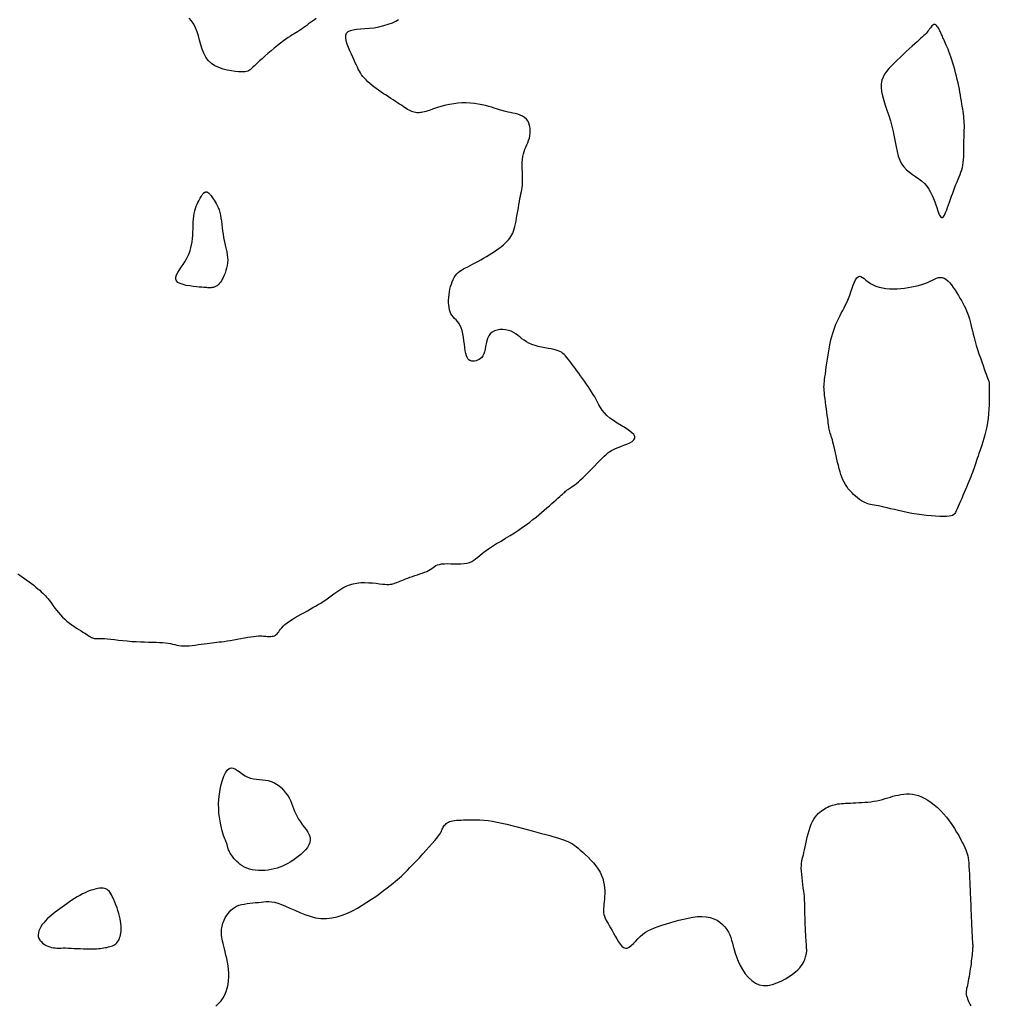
# Model space of a CAD drawing. Header units: millimetres. Extents: x 32690613 to 32693367, y 5343692 to 5344708.
# Tile 968 of 1009: x 32693153 to 32693175, y 5344639 to 5344662. Entities that reach past the tile are written whole.
import ezdxf

# ---------------------------------------------------------------- set-up
doc = ezdxf.new("R2010")
doc.units = ezdxf.units.MM
doc.header["$LTSCALE"] = 20
doc.layers.add('02-DGM_HL_491.00', color=62, linetype='Continuous')

msp = doc.modelspace()

# ---------------------------------------------------------------- linework, layer by layer
at = {"layer": '02-DGM_HL_491.00', "elevation": 491, "flags": 128}
for points in [[(32693152.576, 5344649.276), (32693152.627, 5344649.242), (32693152.68, 5344649.206), (32693152.734, 5344649.168), (32693152.789, 5344649.129), (32693152.843, 5344649.088), (32693152.896, 5344649.047), (32693152.947, 5344649.007), (32693152.996, 5344648.967), (32693153.042, 5344648.928), (32693153.084, 5344648.892), (32693153.122, 5344648.858), (32693153.156, 5344648.826), (32693153.187, 5344648.795), (32693153.216, 5344648.764), (32693153.245, 5344648.732), (32693153.273, 5344648.699), (32693153.301, 5344648.662), (32693153.332, 5344648.622), (32693153.364, 5344648.578), (32693153.399, 5344648.53), (32693153.437, 5344648.48), (32693153.477, 5344648.428), (32693153.519, 5344648.375), (32693153.564, 5344648.323), (32693153.612, 5344648.271), (32693153.663, 5344648.222), (32693153.716, 5344648.175), (32693153.771, 5344648.132), (32693153.827, 5344648.091), (32693153.882, 5344648.053), (32693153.937, 5344648.017), (32693153.991, 5344647.983), (32693154.041, 5344647.952), (32693154.087, 5344647.923), (32693154.129, 5344647.896), (32693154.167, 5344647.872), (32693154.201, 5344647.849), (32693154.232, 5344647.83), (32693154.259, 5344647.813), (32693154.284, 5344647.798), (32693154.307, 5344647.787), (32693154.327, 5344647.779), (32693154.346, 5344647.775), (32693154.366, 5344647.773), (32693154.387, 5344647.773), (32693154.412, 5344647.774), (32693154.442, 5344647.775), (32693154.48, 5344647.775), (32693154.526, 5344647.775), (32693154.583, 5344647.772), (32693154.652, 5344647.766), (32693154.731, 5344647.758), (32693154.818, 5344647.749), (32693154.912, 5344647.739), (32693155.011, 5344647.728), (32693155.113, 5344647.718), (32693155.216, 5344647.709), (32693155.319, 5344647.702), (32693155.419, 5344647.697), (32693155.515, 5344647.694), (32693155.608, 5344647.692), (32693155.697, 5344647.69), (32693155.781, 5344647.688), (32693155.86, 5344647.686), (32693155.932, 5344647.682), (32693155.999, 5344647.676), (32693156.058, 5344647.667), (32693156.113, 5344647.657), (32693156.163, 5344647.645), (32693156.211, 5344647.634), (32693156.259, 5344647.623), (32693156.308, 5344647.614), (32693156.36, 5344647.607), (32693156.416, 5344647.604), (32693156.478, 5344647.604), (32693156.544, 5344647.608), (32693156.613, 5344647.615), (32693156.684, 5344647.623), (32693156.756, 5344647.633), (32693156.827, 5344647.643), (32693156.895, 5344647.653), (32693156.96, 5344647.663), (32693157.019, 5344647.67), (32693157.076, 5344647.677), (32693157.13, 5344647.682), (32693157.184, 5344647.688), (32693157.238, 5344647.694), (32693157.296, 5344647.701), (32693157.357, 5344647.709), (32693157.424, 5344647.719), (32693157.498, 5344647.731), (32693157.577, 5344647.745), (32693157.659, 5344647.76), (32693157.742, 5344647.775), (32693157.824, 5344647.789), (32693157.903, 5344647.803), (32693157.976, 5344647.815), (32693158.043, 5344647.824), (32693158.101, 5344647.83), (32693158.151, 5344647.833), (32693158.194, 5344647.834), (32693158.231, 5344647.834), (32693158.265, 5344647.832), (32693158.295, 5344647.83), (32693158.323, 5344647.827), (32693158.352, 5344647.825), (32693158.38, 5344647.823), (32693158.409, 5344647.823), (32693158.438, 5344647.824), (32693158.466, 5344647.827), (32693158.493, 5344647.832), (32693158.519, 5344647.84), (32693158.542, 5344647.852), (32693158.564, 5344647.866), (32693158.583, 5344647.885), (32693158.601, 5344647.906), (32693158.619, 5344647.931), (32693158.638, 5344647.96), (32693158.661, 5344647.99), (32693158.689, 5344648.024), (32693158.722, 5344648.059), (32693158.763, 5344648.096), (32693158.813, 5344648.135), (32693158.87, 5344648.176), (32693158.933, 5344648.217), (32693159.001, 5344648.258), (32693159.071, 5344648.299), (32693159.143, 5344648.34), (32693159.214, 5344648.38), (32693159.284, 5344648.418), (32693159.35, 5344648.454), (32693159.414, 5344648.49), (32693159.475, 5344648.525), (32693159.535, 5344648.56), (32693159.594, 5344648.596), (32693159.653, 5344648.633), (32693159.712, 5344648.673), (32693159.772, 5344648.715), (32693159.834, 5344648.761), (32693159.898, 5344648.808), (32693159.964, 5344648.856), (32693160.033, 5344648.902), (32693160.105, 5344648.946), (32693160.18, 5344648.985), (32693160.26, 5344649.018), (32693160.343, 5344649.043), (32693160.432, 5344649.059), (32693160.522, 5344649.068), (32693160.614, 5344649.07), (32693160.705, 5344649.067), (32693160.793, 5344649.061), (32693160.876, 5344649.053), (32693160.952, 5344649.044), (32693161.02, 5344649.036), (32693161.078, 5344649.031), (32693161.127, 5344649.029), (32693161.169, 5344649.028), (32693161.205, 5344649.03), (32693161.237, 5344649.035), (32693161.266, 5344649.041), (32693161.295, 5344649.05), (32693161.325, 5344649.06), (32693161.357, 5344649.073), (32693161.392, 5344649.087), (32693161.429, 5344649.103), (32693161.469, 5344649.12), (32693161.513, 5344649.137), (32693161.559, 5344649.156), (32693161.608, 5344649.175), (32693161.66, 5344649.194), (32693161.716, 5344649.212), (32693161.773, 5344649.231), (32693161.831, 5344649.25), (32693161.889, 5344649.269), (32693161.946, 5344649.289), (32693161.999, 5344649.309), (32693162.048, 5344649.33), (32693162.092, 5344649.352), (32693162.13, 5344649.375), (32693162.163, 5344649.398), (32693162.195, 5344649.421), (32693162.226, 5344649.443), (32693162.259, 5344649.462), (32693162.297, 5344649.479), (32693162.341, 5344649.492), (32693162.393, 5344649.502), (32693162.456, 5344649.506), (32693162.527, 5344649.508), (32693162.603, 5344649.507), (32693162.682, 5344649.505), (32693162.762, 5344649.504), (32693162.841, 5344649.506), (32693162.914, 5344649.511), (32693162.981, 5344649.52), (32693163.038, 5344649.536), (32693163.089, 5344649.559), (32693163.136, 5344649.586), (32693163.181, 5344649.619), (32693163.228, 5344649.657), (32693163.278, 5344649.7), (32693163.336, 5344649.747), (32693163.403, 5344649.798), (32693163.482, 5344649.853), (32693163.571, 5344649.911), (32693163.667, 5344649.971), (32693163.769, 5344650.032), (32693163.873, 5344650.096), (32693163.977, 5344650.159), (32693164.08, 5344650.223), (32693164.177, 5344650.286), (32693164.269, 5344650.349), (32693164.354, 5344650.41), (32693164.434, 5344650.469), (32693164.509, 5344650.528), (32693164.579, 5344650.585), (32693164.646, 5344650.641), (32693164.71, 5344650.696), (32693164.771, 5344650.749), (32693164.831, 5344650.8), (32693164.888, 5344650.85), (32693164.943, 5344650.898), (32693164.995, 5344650.943), (32693165.043, 5344650.985), (32693165.088, 5344651.025), (32693165.128, 5344651.06), (32693165.163, 5344651.092), (32693165.194, 5344651.12), (32693165.22, 5344651.144), (32693165.243, 5344651.165), (32693165.263, 5344651.183), (32693165.282, 5344651.2), (32693165.3, 5344651.214), (32693165.318, 5344651.228), (32693165.337, 5344651.242), (32693165.359, 5344651.255), (32693165.383, 5344651.27), (32693165.41, 5344651.287), (32693165.441, 5344651.308), (32693165.476, 5344651.333), (32693165.516, 5344651.364), (32693165.562, 5344651.401), (32693165.613, 5344651.447), (32693165.67, 5344651.501), (32693165.732, 5344651.562), (32693165.797, 5344651.628), (32693165.864, 5344651.697), (32693165.93, 5344651.765), (32693165.994, 5344651.832), (32693166.055, 5344651.894), (32693166.11, 5344651.95), (32693166.159, 5344651.998), (32693166.203, 5344652.039), (32693166.245, 5344652.073), (32693166.285, 5344652.103), (32693166.327, 5344652.129), (32693166.371, 5344652.153), (32693166.421, 5344652.175), (32693166.479, 5344652.198), (32693166.544, 5344652.222), (32693166.614, 5344652.248), (32693166.684, 5344652.275), (32693166.75, 5344652.305), (32693166.805, 5344652.338), (32693166.847, 5344652.373), (32693166.87, 5344652.411), (32693166.869, 5344652.452), (32693166.842, 5344652.497), (32693166.791, 5344652.545), (32693166.722, 5344652.596), (32693166.641, 5344652.65), (32693166.552, 5344652.705), (32693166.46, 5344652.762), (32693166.372, 5344652.821), (32693166.291, 5344652.88), (32693166.222, 5344652.94), (32693166.164, 5344653), (32693166.115, 5344653.061), (32693166.073, 5344653.122), (32693166.036, 5344653.183), (32693166.003, 5344653.244), (32693165.971, 5344653.305), (32693165.938, 5344653.367), (32693165.903, 5344653.428), (32693165.866, 5344653.489), (32693165.827, 5344653.55), (32693165.786, 5344653.611), (32693165.744, 5344653.672), (32693165.701, 5344653.733), (32693165.657, 5344653.794), (32693165.613, 5344653.854), (32693165.569, 5344653.915), (32693165.526, 5344653.975), (32693165.483, 5344654.034), (32693165.441, 5344654.09), (32693165.4, 5344654.144), (32693165.362, 5344654.195), (32693165.325, 5344654.241), (32693165.291, 5344654.283), (32693165.259, 5344654.319), (32693165.229, 5344654.35), (32693165.198, 5344654.377), (32693165.166, 5344654.401), (32693165.131, 5344654.421), (32693165.091, 5344654.438), (32693165.045, 5344654.454), (32693164.992, 5344654.467), (32693164.93, 5344654.481), (32693164.861, 5344654.493), (32693164.787, 5344654.507), (32693164.71, 5344654.522), (32693164.632, 5344654.539), (32693164.556, 5344654.559), (32693164.483, 5344654.582), (32693164.416, 5344654.61), (32693164.356, 5344654.642), (32693164.302, 5344654.679), (32693164.252, 5344654.717), (32693164.204, 5344654.756), (32693164.157, 5344654.794), (32693164.109, 5344654.83), (32693164.058, 5344654.863), (32693164.002, 5344654.889), (32693163.941, 5344654.91), (32693163.876, 5344654.923), (32693163.809, 5344654.929), (32693163.742, 5344654.926), (32693163.677, 5344654.915), (32693163.617, 5344654.896), (32693163.563, 5344654.867), (32693163.518, 5344654.829), (32693163.483, 5344654.781), (32693163.457, 5344654.725), (32693163.438, 5344654.665), (32693163.423, 5344654.601), (32693163.411, 5344654.536), (32693163.399, 5344654.474), (32693163.386, 5344654.415), (32693163.37, 5344654.363), (32693163.348, 5344654.319), (32693163.322, 5344654.283), (32693163.292, 5344654.255), (32693163.26, 5344654.233), (32693163.226, 5344654.217), (32693163.192, 5344654.206), (32693163.158, 5344654.2), (32693163.126, 5344654.197), (32693163.096, 5344654.197), (32693163.068, 5344654.202), (32693163.043, 5344654.211), (32693163.02, 5344654.227), (32693163, 5344654.25), (32693162.982, 5344654.282), (32693162.966, 5344654.323), (32693162.952, 5344654.375), (32693162.94, 5344654.437), (32693162.93, 5344654.509), (32693162.92, 5344654.587), (32693162.909, 5344654.668), (32693162.898, 5344654.749), (32693162.884, 5344654.829), (32693162.866, 5344654.903), (32693162.845, 5344654.969), (32693162.82, 5344655.026), (32693162.791, 5344655.074), (32693162.76, 5344655.116), (32693162.727, 5344655.152), (32693162.695, 5344655.187), (32693162.664, 5344655.22), (32693162.635, 5344655.255), (32693162.61, 5344655.294), (32693162.59, 5344655.337), (32693162.575, 5344655.385), (32693162.564, 5344655.438), (32693162.557, 5344655.493), (32693162.554, 5344655.552), (32693162.555, 5344655.612), (32693162.559, 5344655.674), (32693162.565, 5344655.737), (32693162.575, 5344655.8), (32693162.586, 5344655.862), (32693162.601, 5344655.923), (32693162.618, 5344655.981), (32693162.638, 5344656.037), (32693162.661, 5344656.089), (32693162.686, 5344656.137), (32693162.715, 5344656.18), (32693162.746, 5344656.218), (32693162.78, 5344656.251), (32693162.817, 5344656.28), (32693162.857, 5344656.307), (32693162.901, 5344656.332), (32693162.948, 5344656.357), (32693162.999, 5344656.382), (32693163.053, 5344656.409), (32693163.111, 5344656.439), (32693163.172, 5344656.471), (32693163.235, 5344656.505), (32693163.3, 5344656.541), (32693163.365, 5344656.578), (32693163.43, 5344656.616), (32693163.494, 5344656.655), (32693163.556, 5344656.694), (32693163.616, 5344656.733), (32693163.673, 5344656.772), (32693163.727, 5344656.811), (32693163.777, 5344656.85), (32693163.824, 5344656.889), (32693163.867, 5344656.928), (32693163.906, 5344656.966), (32693163.94, 5344657.004), (32693163.971, 5344657.041), (32693163.997, 5344657.08), (32693164.02, 5344657.12), (32693164.04, 5344657.162), (32693164.057, 5344657.207), (32693164.073, 5344657.257), (32693164.088, 5344657.312), (32693164.102, 5344657.373), (32693164.116, 5344657.441), (32693164.13, 5344657.514), (32693164.143, 5344657.59), (32693164.157, 5344657.668), (32693164.17, 5344657.746), (32693164.183, 5344657.822), (32693164.195, 5344657.894), (32693164.208, 5344657.961), (32693164.22, 5344658.02), (32693164.231, 5344658.074), (32693164.241, 5344658.124), (32693164.25, 5344658.172), (32693164.258, 5344658.219), (32693164.263, 5344658.268), (32693164.267, 5344658.32), (32693164.269, 5344658.377), (32693164.268, 5344658.44), (32693164.266, 5344658.508), (32693164.263, 5344658.579), (32693164.261, 5344658.652), (32693164.26, 5344658.726), (32693164.261, 5344658.799), (32693164.265, 5344658.869), (32693164.274, 5344658.934), (32693164.287, 5344658.994), (32693164.304, 5344659.05), (32693164.324, 5344659.102), (32693164.346, 5344659.153), (32693164.368, 5344659.202), (32693164.389, 5344659.251), (32693164.409, 5344659.302), (32693164.425, 5344659.356), (32693164.437, 5344659.413), (32693164.444, 5344659.473), (32693164.446, 5344659.534), (32693164.442, 5344659.594), (32693164.432, 5344659.653), (32693164.414, 5344659.708), (32693164.389, 5344659.758), (32693164.356, 5344659.802), (32693164.315, 5344659.838), (32693164.267, 5344659.868), (32693164.213, 5344659.892), (32693164.157, 5344659.912), (32693164.099, 5344659.927), (32693164.04, 5344659.94), (32693163.984, 5344659.952), (32693163.932, 5344659.963), (32693163.884, 5344659.974), (32693163.84, 5344659.986), (32693163.798, 5344659.998), (32693163.756, 5344660.011), (32693163.713, 5344660.026), (32693163.665, 5344660.041), (32693163.613, 5344660.057), (32693163.554, 5344660.075), (32693163.487, 5344660.094), (32693163.412, 5344660.113), (32693163.33, 5344660.132), (32693163.243, 5344660.149), (32693163.152, 5344660.163), (32693163.058, 5344660.173), (32693162.961, 5344660.178), (32693162.864, 5344660.178), (32693162.767, 5344660.171), (32693162.672, 5344660.158), (32693162.579, 5344660.141), (32693162.489, 5344660.12), (32693162.404, 5344660.097), (32693162.324, 5344660.074), (32693162.25, 5344660.051), (32693162.184, 5344660.029), (32693162.127, 5344660.011), (32693162.077, 5344659.994), (32693162.033, 5344659.981), (32693161.994, 5344659.97), (32693161.96, 5344659.961), (32693161.929, 5344659.955), (32693161.9, 5344659.951), (32693161.873, 5344659.948), (32693161.845, 5344659.948), (32693161.817, 5344659.95), (32693161.788, 5344659.954), (32693161.76, 5344659.961), (32693161.73, 5344659.969), (32693161.701, 5344659.98), (32693161.67, 5344659.993), (32693161.639, 5344660.008), (32693161.606, 5344660.026), (32693161.572, 5344660.046), (32693161.537, 5344660.069), (32693161.5, 5344660.093), (32693161.46, 5344660.12), (32693161.418, 5344660.148), (32693161.373, 5344660.178), (32693161.325, 5344660.21), (32693161.273, 5344660.244), (32693161.219, 5344660.279), (32693161.163, 5344660.315), (32693161.105, 5344660.352), (32693161.047, 5344660.39), (32693160.989, 5344660.429), (32693160.933, 5344660.468), (32693160.878, 5344660.508), (32693160.825, 5344660.548), (32693160.776, 5344660.587), (32693160.729, 5344660.627), (32693160.685, 5344660.667), (32693160.644, 5344660.707), (32693160.606, 5344660.747), (32693160.572, 5344660.788), (32693160.541, 5344660.828), (32693160.513, 5344660.869), (32693160.488, 5344660.911), (32693160.464, 5344660.955), (32693160.441, 5344661.001), (32693160.418, 5344661.051), (32693160.393, 5344661.106), (32693160.366, 5344661.166), (32693160.336, 5344661.232), (32693160.303, 5344661.305), (32693160.268, 5344661.382), (32693160.235, 5344661.461), (32693160.206, 5344661.539), (32693160.184, 5344661.614), (32693160.173, 5344661.684), (32693160.175, 5344661.744), (32693160.192, 5344661.793), (32693160.227, 5344661.829), (32693160.279, 5344661.854), (32693160.345, 5344661.871), (32693160.424, 5344661.882), (32693160.514, 5344661.889), (32693160.613, 5344661.896), (32693160.718, 5344661.905), (32693160.828, 5344661.918), (32693160.941, 5344661.939), (32693161.052, 5344661.965), (32693161.158, 5344661.997), (32693161.253, 5344662.032), (32693161.335, 5344662.071), (32693161.398, 5344662.111)], [(32693159.489, 5344662.129), (32693159.445, 5344662.1), (32693159.402, 5344662.069), (32693159.357, 5344662.037), (32693159.313, 5344662.004), (32693159.269, 5344661.971), (32693159.225, 5344661.938), (32693159.182, 5344661.907), (32693159.139, 5344661.877), (32693159.098, 5344661.849), (32693159.058, 5344661.823), (32693159.018, 5344661.799), (32693158.977, 5344661.775), (32693158.935, 5344661.75), (32693158.89, 5344661.722), (32693158.841, 5344661.691), (32693158.788, 5344661.654), (32693158.728, 5344661.611), (32693158.662, 5344661.56), (32693158.591, 5344661.503), (32693158.517, 5344661.443), (32693158.442, 5344661.38), (32693158.369, 5344661.317), (32693158.299, 5344661.257), (32693158.234, 5344661.2), (32693158.177, 5344661.149), (32693158.129, 5344661.105), (32693158.089, 5344661.068), (32693158.056, 5344661.038), (32693158.029, 5344661.012), (32693158.006, 5344660.991), (32693157.987, 5344660.973), (32693157.971, 5344660.958), (32693157.956, 5344660.944), (32693157.94, 5344660.931), (32693157.923, 5344660.92), (32693157.902, 5344660.91), (32693157.877, 5344660.902), (32693157.844, 5344660.896), (32693157.802, 5344660.893), (32693157.75, 5344660.893), (32693157.687, 5344660.896), (32693157.61, 5344660.903), (32693157.523, 5344660.915), (32693157.429, 5344660.933), (32693157.332, 5344660.959), (32693157.236, 5344660.993), (32693157.144, 5344661.036), (32693157.061, 5344661.09), (32693156.988, 5344661.157), (32693156.93, 5344661.235), (32693156.884, 5344661.324), (32693156.847, 5344661.42), (32693156.816, 5344661.522), (32693156.789, 5344661.625), (32693156.762, 5344661.727), (32693156.732, 5344661.825), (32693156.696, 5344661.917), (32693156.653, 5344662), (32693156.603, 5344662.075), (32693156.547, 5344662.142)], [(32693157.164, 5344639.265), (32693157.228, 5344639.323), (32693157.284, 5344639.385), (32693157.332, 5344639.452), (32693157.372, 5344639.525), (32693157.405, 5344639.602), (32693157.43, 5344639.682), (32693157.448, 5344639.766), (32693157.459, 5344639.851), (32693157.464, 5344639.938), (32693157.464, 5344640.026), (32693157.458, 5344640.113), (32693157.447, 5344640.199), (32693157.433, 5344640.284), (32693157.417, 5344640.366), (32693157.399, 5344640.445), (32693157.38, 5344640.52), (32693157.362, 5344640.59), (32693157.346, 5344640.655), (32693157.332, 5344640.714), (32693157.32, 5344640.767), (32693157.31, 5344640.816), (32693157.303, 5344640.861), (32693157.298, 5344640.902), (32693157.295, 5344640.94), (32693157.294, 5344640.977), (32693157.294, 5344641.011), (32693157.297, 5344641.046), (32693157.302, 5344641.079), (32693157.309, 5344641.113), (32693157.317, 5344641.147), (32693157.328, 5344641.181), (32693157.342, 5344641.216), (32693157.357, 5344641.252), (32693157.375, 5344641.29), (32693157.396, 5344641.329), (32693157.42, 5344641.369), (32693157.447, 5344641.408), (32693157.477, 5344641.447), (32693157.512, 5344641.484), (32693157.551, 5344641.518), (32693157.595, 5344641.549), (32693157.645, 5344641.576), (32693157.7, 5344641.597), (32693157.759, 5344641.614), (32693157.822, 5344641.627), (32693157.888, 5344641.638), (32693157.954, 5344641.646), (32693158.021, 5344641.652), (32693158.086, 5344641.659), (32693158.15, 5344641.665), (32693158.211, 5344641.672), (32693158.271, 5344641.678), (32693158.33, 5344641.682), (32693158.391, 5344641.683), (32693158.456, 5344641.678), (32693158.525, 5344641.667), (32693158.601, 5344641.648), (32693158.686, 5344641.619), (32693158.779, 5344641.58), (32693158.881, 5344641.533), (32693158.991, 5344641.483), (32693159.106, 5344641.432), (32693159.226, 5344641.384), (32693159.349, 5344641.342), (32693159.474, 5344641.31), (32693159.599, 5344641.293), (32693159.724, 5344641.291), (32693159.848, 5344641.304), (32693159.971, 5344641.331), (32693160.092, 5344641.369), (32693160.212, 5344641.417), (32693160.329, 5344641.473), (32693160.443, 5344641.534), (32693160.555, 5344641.6), (32693160.663, 5344641.668), (32693160.767, 5344641.736), (32693160.867, 5344641.805), (32693160.961, 5344641.872), (32693161.049, 5344641.938), (32693161.13, 5344641.999), (32693161.203, 5344642.057), (32693161.269, 5344642.108), (32693161.325, 5344642.154), (32693161.375, 5344642.195), (32693161.42, 5344642.234), (32693161.463, 5344642.272), (32693161.506, 5344642.313), (32693161.552, 5344642.358), (32693161.603, 5344642.409), (32693161.66, 5344642.469), (32693161.727, 5344642.539), (32693161.8, 5344642.617), (32693161.877, 5344642.7), (32693161.956, 5344642.786), (32693162.034, 5344642.871), (32693162.107, 5344642.953), (32693162.174, 5344643.029), (32693162.232, 5344643.096), (32693162.279, 5344643.153), (32693162.315, 5344643.199), (32693162.343, 5344643.237), (32693162.364, 5344643.269), (32693162.379, 5344643.295), (32693162.391, 5344643.318), (32693162.4, 5344643.339), (32693162.409, 5344643.36), (32693162.42, 5344643.382), (32693162.432, 5344643.405), (32693162.445, 5344643.427), (32693162.461, 5344643.45), (32693162.479, 5344643.472), (32693162.499, 5344643.492), (32693162.522, 5344643.51), (32693162.549, 5344643.525), (32693162.579, 5344643.538), (32693162.612, 5344643.548), (32693162.65, 5344643.556), (32693162.691, 5344643.561), (32693162.737, 5344643.566), (32693162.787, 5344643.569), (32693162.842, 5344643.572), (32693162.901, 5344643.574), (32693162.967, 5344643.576), (32693163.037, 5344643.578), (32693163.112, 5344643.579), (32693163.193, 5344643.578), (32693163.279, 5344643.575), (32693163.371, 5344643.569), (32693163.468, 5344643.559), (32693163.57, 5344643.544), (32693163.677, 5344643.525), (32693163.789, 5344643.502), (32693163.904, 5344643.475), (32693164.021, 5344643.446), (32693164.139, 5344643.415), (32693164.256, 5344643.384), (32693164.373, 5344643.352), (32693164.487, 5344643.321), (32693164.597, 5344643.291), (32693164.703, 5344643.263), (32693164.805, 5344643.236), (32693164.901, 5344643.211), (32693164.991, 5344643.186), (32693165.074, 5344643.162), (32693165.15, 5344643.139), (32693165.217, 5344643.116), (32693165.277, 5344643.093), (32693165.329, 5344643.07), (32693165.377, 5344643.046), (32693165.421, 5344643.02), (32693165.465, 5344642.99), (32693165.508, 5344642.957), (32693165.554, 5344642.919), (32693165.605, 5344642.875), (32693165.661, 5344642.826), (32693165.721, 5344642.77), (32693165.784, 5344642.71), (32693165.846, 5344642.646), (32693165.908, 5344642.579), (32693165.965, 5344642.508), (32693166.018, 5344642.436), (32693166.062, 5344642.363), (32693166.098, 5344642.29), (32693166.126, 5344642.216), (32693166.146, 5344642.143), (32693166.159, 5344642.071), (32693166.167, 5344642), (32693166.171, 5344641.931), (32693166.17, 5344641.864), (32693166.168, 5344641.8), (32693166.163, 5344641.739), (32693166.158, 5344641.681), (32693166.152, 5344641.625), (32693166.148, 5344641.572), (32693166.145, 5344641.522), (32693166.144, 5344641.474), (32693166.146, 5344641.429), (32693166.153, 5344641.385), (32693166.164, 5344641.343), (32693166.18, 5344641.302), (32693166.199, 5344641.261), (32693166.222, 5344641.219), (32693166.248, 5344641.174), (32693166.277, 5344641.126), (32693166.308, 5344641.074), (32693166.341, 5344641.016), (32693166.376, 5344640.952), (32693166.411, 5344640.885), (32693166.448, 5344640.818), (32693166.486, 5344640.754), (32693166.526, 5344640.698), (32693166.566, 5344640.651), (32693166.608, 5344640.619), (32693166.65, 5344640.604), (32693166.694, 5344640.608), (32693166.739, 5344640.629), (32693166.786, 5344640.665), (32693166.834, 5344640.71), (32693166.885, 5344640.762), (32693166.938, 5344640.818), (32693166.994, 5344640.874), (32693167.052, 5344640.926), (32693167.115, 5344640.972), (32693167.181, 5344641.012), (32693167.251, 5344641.047), (32693167.326, 5344641.079), (32693167.405, 5344641.108), (32693167.49, 5344641.136), (32693167.58, 5344641.164), (32693167.676, 5344641.192), (32693167.778, 5344641.221), (32693167.884, 5344641.251), (32693167.993, 5344641.279), (32693168.103, 5344641.303), (32693168.213, 5344641.323), (32693168.32, 5344641.336), (32693168.423, 5344641.34), (32693168.521, 5344641.333), (32693168.612, 5344641.316), (32693168.695, 5344641.287), (32693168.771, 5344641.25), (32693168.839, 5344641.205), (32693168.899, 5344641.154), (32693168.952, 5344641.098), (32693168.998, 5344641.039), (32693169.035, 5344640.978), (32693169.065, 5344640.917), (32693169.09, 5344640.854), (32693169.11, 5344640.789), (32693169.129, 5344640.721), (32693169.147, 5344640.649), (32693169.168, 5344640.573), (32693169.193, 5344640.491), (32693169.225, 5344640.402), (32693169.264, 5344640.306), (32693169.31, 5344640.207), (32693169.365, 5344640.108), (32693169.427, 5344640.014), (32693169.497, 5344639.927), (32693169.574, 5344639.853), (32693169.659, 5344639.794), (32693169.75, 5344639.755), (32693169.848, 5344639.739), (32693169.951, 5344639.743), (32693170.055, 5344639.764), (32693170.159, 5344639.799), (32693170.26, 5344639.843), (32693170.356, 5344639.895), (32693170.444, 5344639.95), (32693170.521, 5344640.005), (32693170.587, 5344640.057), (32693170.641, 5344640.107), (32693170.686, 5344640.153), (32693170.721, 5344640.196), (32693170.75, 5344640.236), (32693170.772, 5344640.274), (32693170.789, 5344640.309), (32693170.803, 5344640.342), (32693170.815, 5344640.373), (32693170.824, 5344640.402), (32693170.832, 5344640.429), (32693170.838, 5344640.455), (32693170.843, 5344640.48), (32693170.846, 5344640.504), (32693170.848, 5344640.528), (32693170.848, 5344640.552), (32693170.848, 5344640.576), (32693170.847, 5344640.601), (32693170.845, 5344640.63), (32693170.843, 5344640.661), (32693170.84, 5344640.698), (32693170.836, 5344640.741), (32693170.833, 5344640.79), (32693170.829, 5344640.848), (32693170.825, 5344640.915), (32693170.821, 5344640.989), (32693170.818, 5344641.067), (32693170.814, 5344641.148), (32693170.811, 5344641.229), (32693170.809, 5344641.309), (32693170.807, 5344641.383), (32693170.805, 5344641.451), (32693170.804, 5344641.511), (32693170.804, 5344641.564), (32693170.803, 5344641.612), (32693170.803, 5344641.658), (32693170.801, 5344641.704), (32693170.798, 5344641.752), (32693170.794, 5344641.804), (32693170.788, 5344641.862), (32693170.78, 5344641.928), (32693170.77, 5344642.001), (32693170.76, 5344642.078), (32693170.75, 5344642.158), (32693170.74, 5344642.237), (32693170.732, 5344642.315), (32693170.727, 5344642.389), (32693170.724, 5344642.457), (32693170.725, 5344642.518), (32693170.73, 5344642.572), (32693170.737, 5344642.622), (32693170.747, 5344642.671), (32693170.758, 5344642.719), (32693170.771, 5344642.769), (32693170.785, 5344642.822), (32693170.8, 5344642.882), (32693170.815, 5344642.949), (32693170.83, 5344643.021), (32693170.846, 5344643.098), (32693170.863, 5344643.177), (32693170.882, 5344643.256), (32693170.903, 5344643.333), (32693170.926, 5344643.407), (32693170.952, 5344643.475), (32693170.981, 5344643.537), (32693171.012, 5344643.592), (32693171.046, 5344643.64), (32693171.081, 5344643.683), (32693171.117, 5344643.721), (32693171.154, 5344643.754), (32693171.191, 5344643.784), (32693171.228, 5344643.81), (32693171.264, 5344643.834), (32693171.3, 5344643.855), (32693171.336, 5344643.873), (32693171.371, 5344643.89), (32693171.408, 5344643.904), (32693171.445, 5344643.916), (32693171.483, 5344643.927), (32693171.522, 5344643.935), (32693171.563, 5344643.943), (32693171.606, 5344643.949), (32693171.651, 5344643.953), (32693171.699, 5344643.957), (32693171.75, 5344643.96), (32693171.803, 5344643.963), (32693171.86, 5344643.966), (32693171.921, 5344643.968), (32693171.985, 5344643.971), (32693172.052, 5344643.974), (32693172.122, 5344643.977), (32693172.193, 5344643.982), (32693172.264, 5344643.988), (32693172.336, 5344643.996), (32693172.406, 5344644.006), (32693172.474, 5344644.018), (32693172.54, 5344644.033), (32693172.603, 5344644.049), (32693172.665, 5344644.067), (32693172.726, 5344644.085), (32693172.786, 5344644.103), (32693172.846, 5344644.121), (32693172.906, 5344644.137), (32693172.967, 5344644.151), (32693173.03, 5344644.163), (32693173.095, 5344644.171), (32693173.16, 5344644.175), (32693173.227, 5344644.175), (32693173.296, 5344644.169), (32693173.366, 5344644.156), (32693173.437, 5344644.137), (32693173.509, 5344644.11), (32693173.582, 5344644.074), (32693173.656, 5344644.031), (32693173.73, 5344643.98), (32693173.804, 5344643.923), (32693173.877, 5344643.859), (32693173.949, 5344643.789), (32693174.018, 5344643.714), (32693174.085, 5344643.635), (32693174.15, 5344643.552), (32693174.21, 5344643.466), (32693174.268, 5344643.379), (32693174.321, 5344643.293), (32693174.369, 5344643.21), (32693174.413, 5344643.131), (32693174.452, 5344643.058), (32693174.485, 5344642.992), (32693174.513, 5344642.935), (32693174.535, 5344642.885), (32693174.553, 5344642.838), (32693174.567, 5344642.792), (32693174.579, 5344642.746), (32693174.587, 5344642.695), (32693174.594, 5344642.638), (32693174.6, 5344642.571), (32693174.606, 5344642.494), (32693174.611, 5344642.408), (32693174.616, 5344642.317), (32693174.621, 5344642.224), (32693174.625, 5344642.132), (32693174.629, 5344642.045), (32693174.632, 5344641.965), (32693174.635, 5344641.896), (32693174.637, 5344641.84), (32693174.639, 5344641.795), (32693174.641, 5344641.756), (32693174.643, 5344641.721), (32693174.644, 5344641.687), (32693174.646, 5344641.649), (32693174.648, 5344641.603), (32693174.65, 5344641.547), (32693174.653, 5344641.479), (32693174.656, 5344641.399), (32693174.66, 5344641.313), (32693174.663, 5344641.223), (32693174.667, 5344641.133), (32693174.671, 5344641.047), (32693174.674, 5344640.967), (32693174.678, 5344640.898), (32693174.68, 5344640.843), (32693174.683, 5344640.799), (32693174.685, 5344640.766), (32693174.687, 5344640.742), (32693174.688, 5344640.725), (32693174.69, 5344640.713), (32693174.691, 5344640.704), (32693174.692, 5344640.697), (32693174.693, 5344640.689), (32693174.694, 5344640.681), (32693174.694, 5344640.672), (32693174.695, 5344640.66), (32693174.694, 5344640.644), (32693174.694, 5344640.626), (32693174.692, 5344640.602), (32693174.69, 5344640.574), (32693174.687, 5344640.539), (32693174.684, 5344640.5), (32693174.679, 5344640.456), (32693174.674, 5344640.407), (32693174.668, 5344640.356), (32693174.661, 5344640.301), (32693174.654, 5344640.245), (32693174.646, 5344640.186), (32693174.637, 5344640.127), (32693174.627, 5344640.067), (32693174.618, 5344640.008), (32693174.608, 5344639.951), (32693174.598, 5344639.895), (32693174.588, 5344639.842), (32693174.578, 5344639.793), (32693174.569, 5344639.749), (32693174.561, 5344639.709), (32693174.553, 5344639.674), (32693174.547, 5344639.642), (32693174.543, 5344639.612), (32693174.541, 5344639.584), (32693174.541, 5344639.556), (32693174.545, 5344639.528), (32693174.551, 5344639.498), (32693174.561, 5344639.466), (32693174.574, 5344639.431), (32693174.589, 5344639.394), (32693174.607, 5344639.354), (32693174.626, 5344639.312), (32693174.646, 5344639.267)]]:
    msp.add_lwpolyline(points, dxfattribs=at)
for points in [[(32693174.466, 5344658.738), (32693174.475, 5344658.799), (32693174.482, 5344658.862), (32693174.486, 5344658.926), (32693174.488, 5344658.992), (32693174.489, 5344659.058), (32693174.489, 5344659.124), (32693174.489, 5344659.189), (32693174.49, 5344659.253), (32693174.491, 5344659.314), (32693174.493, 5344659.374), (32693174.495, 5344659.432), (32693174.497, 5344659.488), (32693174.499, 5344659.544), (32693174.5, 5344659.598), (32693174.5, 5344659.652), (32693174.499, 5344659.706), (32693174.496, 5344659.759), (32693174.491, 5344659.813), (32693174.486, 5344659.867), (32693174.479, 5344659.922), (32693174.471, 5344659.979), (32693174.462, 5344660.036), (32693174.452, 5344660.095), (32693174.442, 5344660.156), (32693174.432, 5344660.219), (32693174.421, 5344660.285), (32693174.409, 5344660.352), (32693174.397, 5344660.422), (32693174.384, 5344660.493), (32693174.369, 5344660.566), (32693174.353, 5344660.64), (32693174.336, 5344660.716), (32693174.318, 5344660.793), (32693174.298, 5344660.871), (32693174.277, 5344660.949), (32693174.255, 5344661.026), (32693174.233, 5344661.1), (32693174.21, 5344661.172), (32693174.187, 5344661.241), (32693174.165, 5344661.305), (32693174.143, 5344661.364), (32693174.121, 5344661.418), (32693174.101, 5344661.468), (32693174.081, 5344661.513), (32693174.062, 5344661.554), (32693174.045, 5344661.592), (32693174.03, 5344661.626), (32693174.016, 5344661.657), (32693174.003, 5344661.685), (32693173.993, 5344661.71), (32693173.983, 5344661.734), (32693173.974, 5344661.757), (32693173.965, 5344661.779), (32693173.955, 5344661.801), (32693173.945, 5344661.823), (32693173.933, 5344661.847), (32693173.92, 5344661.872), (32693173.905, 5344661.898), (32693173.89, 5344661.923), (32693173.873, 5344661.946), (32693173.856, 5344661.966), (32693173.838, 5344661.982), (32693173.82, 5344661.991), (32693173.802, 5344661.995), (32693173.784, 5344661.99), (32693173.767, 5344661.979), (32693173.749, 5344661.962), (32693173.731, 5344661.941), (32693173.714, 5344661.916), (32693173.695, 5344661.89), (32693173.676, 5344661.863), (32693173.657, 5344661.836), (32693173.637, 5344661.811), (32693173.615, 5344661.787), (32693173.59, 5344661.762), (32693173.563, 5344661.736), (32693173.531, 5344661.707), (32693173.495, 5344661.674), (32693173.453, 5344661.636), (32693173.404, 5344661.593), (32693173.349, 5344661.543), (32693173.288, 5344661.487), (32693173.223, 5344661.427), (32693173.154, 5344661.363), (32693173.084, 5344661.297), (32693173.013, 5344661.229), (32693172.943, 5344661.162), (32693172.876, 5344661.096), (32693172.812, 5344661.032), (32693172.753, 5344660.969), (32693172.7, 5344660.905), (32693172.654, 5344660.84), (32693172.618, 5344660.772), (32693172.591, 5344660.699), (32693172.575, 5344660.621), (32693172.572, 5344660.536), (32693172.582, 5344660.443), (32693172.603, 5344660.342), (32693172.633, 5344660.235), (32693172.669, 5344660.123), (32693172.708, 5344660.006), (32693172.748, 5344659.886), (32693172.787, 5344659.764), (32693172.821, 5344659.64), (32693172.85, 5344659.516), (32693172.874, 5344659.394), (32693172.896, 5344659.274), (32693172.918, 5344659.158), (32693172.941, 5344659.048), (32693172.969, 5344658.946), (32693173.003, 5344658.851), (32693173.046, 5344658.767), (32693173.099, 5344658.694), (32693173.16, 5344658.63), (32693173.227, 5344658.573), (32693173.298, 5344658.521), (32693173.371, 5344658.471), (32693173.442, 5344658.421), (32693173.51, 5344658.368), (32693173.573, 5344658.311), (32693173.628, 5344658.248), (32693173.677, 5344658.179), (32693173.719, 5344658.107), (32693173.755, 5344658.033), (32693173.787, 5344657.96), (32693173.814, 5344657.888), (32693173.838, 5344657.819), (32693173.859, 5344657.757), (32693173.878, 5344657.701), (32693173.896, 5344657.652), (32693173.912, 5344657.611), (32693173.927, 5344657.577), (32693173.942, 5344657.551), (32693173.956, 5344657.532), (32693173.969, 5344657.521), (32693173.982, 5344657.517), (32693173.996, 5344657.522), (32693174.01, 5344657.534), (32693174.025, 5344657.553), (32693174.04, 5344657.58), (32693174.056, 5344657.613), (32693174.073, 5344657.654), (32693174.092, 5344657.7), (32693174.112, 5344657.754), (32693174.133, 5344657.813), (32693174.155, 5344657.876), (32693174.179, 5344657.944), (32693174.204, 5344658.013), (32693174.229, 5344658.084), (32693174.254, 5344658.154), (32693174.28, 5344658.223), (32693174.305, 5344658.288), (32693174.331, 5344658.35), (32693174.355, 5344658.408), (32693174.379, 5344658.464), (32693174.401, 5344658.518), (32693174.421, 5344658.572), (32693174.439, 5344658.626), (32693174.454, 5344658.681)], [(32693156.251, 5344656.054), (32693156.235, 5344656.095), (32693156.238, 5344656.142), (32693156.256, 5344656.194), (32693156.285, 5344656.25), (32693156.321, 5344656.309), (32693156.363, 5344656.371), (32693156.406, 5344656.434), (32693156.448, 5344656.499), (32693156.484, 5344656.563), (32693156.516, 5344656.627), (32693156.543, 5344656.691), (32693156.566, 5344656.757), (32693156.585, 5344656.823), (32693156.6, 5344656.892), (32693156.612, 5344656.961), (32693156.621, 5344657.033), (32693156.628, 5344657.108), (32693156.632, 5344657.184), (32693156.635, 5344657.26), (32693156.638, 5344657.336), (32693156.642, 5344657.411), (32693156.647, 5344657.484), (32693156.653, 5344657.554), (32693156.663, 5344657.619), (32693156.676, 5344657.679), (32693156.692, 5344657.735), (32693156.71, 5344657.786), (32693156.73, 5344657.832), (32693156.75, 5344657.873), (32693156.769, 5344657.91), (32693156.788, 5344657.942), (32693156.804, 5344657.97), (32693156.818, 5344657.994), (32693156.83, 5344658.014), (32693156.84, 5344658.031), (32693156.849, 5344658.045), (32693156.856, 5344658.057), (32693156.863, 5344658.067), (32693156.869, 5344658.075), (32693156.875, 5344658.083), (32693156.882, 5344658.09), (32693156.89, 5344658.096), (32693156.897, 5344658.102), (32693156.906, 5344658.106), (32693156.914, 5344658.11), (32693156.922, 5344658.113), (32693156.931, 5344658.115), (32693156.94, 5344658.116), (32693156.948, 5344658.115), (32693156.957, 5344658.114), (32693156.965, 5344658.111), (32693156.973, 5344658.107), (32693156.982, 5344658.102), (32693156.99, 5344658.097), (32693156.997, 5344658.091), (32693157.005, 5344658.084), (32693157.012, 5344658.078), (32693157.019, 5344658.07), (32693157.027, 5344658.061), (32693157.035, 5344658.05), (32693157.045, 5344658.037), (32693157.057, 5344658.021), (32693157.07, 5344658.003), (32693157.086, 5344657.98), (32693157.105, 5344657.954), (32693157.127, 5344657.923), (32693157.149, 5344657.888), (32693157.172, 5344657.849), (32693157.195, 5344657.804), (32693157.217, 5344657.755), (32693157.238, 5344657.701), (32693157.255, 5344657.642), (32693157.27, 5344657.578), (32693157.282, 5344657.509), (32693157.293, 5344657.437), (32693157.302, 5344657.362), (32693157.311, 5344657.287), (32693157.32, 5344657.211), (32693157.331, 5344657.135), (32693157.343, 5344657.062), (32693157.357, 5344656.991), (32693157.373, 5344656.922), (32693157.389, 5344656.855), (32693157.405, 5344656.79), (32693157.418, 5344656.726), (32693157.429, 5344656.662), (32693157.437, 5344656.6), (32693157.439, 5344656.537), (32693157.435, 5344656.475), (32693157.427, 5344656.413), (32693157.414, 5344656.352), (32693157.398, 5344656.293), (32693157.379, 5344656.237), (32693157.358, 5344656.185), (32693157.336, 5344656.137), (32693157.314, 5344656.095), (32693157.293, 5344656.057), (32693157.272, 5344656.026), (32693157.251, 5344655.999), (32693157.231, 5344655.977), (32693157.212, 5344655.958), (32693157.193, 5344655.943), (32693157.175, 5344655.931), (32693157.157, 5344655.922), (32693157.14, 5344655.914), (32693157.123, 5344655.908), (32693157.106, 5344655.904), (32693157.09, 5344655.901), (32693157.074, 5344655.899), (32693157.059, 5344655.898), (32693157.043, 5344655.897), (32693157.028, 5344655.897), (32693157.013, 5344655.897), (32693156.996, 5344655.897), (32693156.976, 5344655.898), (32693156.952, 5344655.899), (32693156.922, 5344655.901), (32693156.885, 5344655.903), (32693156.838, 5344655.907), (32693156.781, 5344655.912), (32693156.713, 5344655.918), (32693156.637, 5344655.926), (32693156.558, 5344655.937), (32693156.479, 5344655.951), (32693156.404, 5344655.969), (32693156.339, 5344655.992), (32693156.286, 5344656.02)], [(32693171.815, 5344655.646), (32693171.845, 5344655.725), (32693171.873, 5344655.805), (32693171.901, 5344655.884), (32693171.928, 5344655.958), (32693171.954, 5344656.025), (32693171.981, 5344656.082), (32693172.009, 5344656.125), (32693172.038, 5344656.152), (32693172.069, 5344656.162), (32693172.102, 5344656.155), (32693172.138, 5344656.135), (32693172.177, 5344656.107), (32693172.221, 5344656.071), (32693172.27, 5344656.033), (32693172.324, 5344655.995), (32693172.385, 5344655.96), (32693172.452, 5344655.932), (32693172.525, 5344655.909), (32693172.602, 5344655.893), (32693172.684, 5344655.881), (32693172.769, 5344655.874), (32693172.855, 5344655.872), (32693172.943, 5344655.874), (32693173.03, 5344655.88), (32693173.116, 5344655.889), (32693173.201, 5344655.9), (32693173.283, 5344655.915), (32693173.363, 5344655.932), (32693173.44, 5344655.951), (32693173.513, 5344655.972), (32693173.582, 5344655.996), (32693173.646, 5344656.02), (32693173.705, 5344656.046), (32693173.759, 5344656.072), (32693173.81, 5344656.096), (32693173.858, 5344656.116), (32693173.903, 5344656.13), (32693173.946, 5344656.137), (32693173.989, 5344656.134), (32693174.031, 5344656.121), (32693174.074, 5344656.096), (32693174.117, 5344656.06), (32693174.159, 5344656.015), (32693174.202, 5344655.963), (32693174.244, 5344655.905), (32693174.284, 5344655.844), (32693174.324, 5344655.781), (32693174.362, 5344655.719), (32693174.398, 5344655.657), (32693174.433, 5344655.598), (32693174.465, 5344655.539), (32693174.496, 5344655.48), (32693174.524, 5344655.422), (32693174.55, 5344655.364), (32693174.574, 5344655.304), (32693174.596, 5344655.243), (32693174.616, 5344655.18), (32693174.634, 5344655.115), (32693174.651, 5344655.048), (32693174.668, 5344654.977), (32693174.686, 5344654.902), (32693174.705, 5344654.824), (32693174.726, 5344654.741), (32693174.75, 5344654.653), (32693174.777, 5344654.56), (32693174.807, 5344654.464), (32693174.838, 5344654.367), (32693174.87, 5344654.271), (32693174.902, 5344654.179), (32693174.932, 5344654.093), (32693174.96, 5344654.015), (32693174.985, 5344653.948), (32693175.005, 5344653.892), (32693175.022, 5344653.848), (32693175.035, 5344653.813), (32693175.046, 5344653.786), (32693175.053, 5344653.766), (32693175.059, 5344653.751), (32693175.064, 5344653.74), (32693175.067, 5344653.731), (32693175.07, 5344653.722), (32693175.072, 5344653.712), (32693175.074, 5344653.7), (32693175.075, 5344653.682), (32693175.076, 5344653.657), (32693175.077, 5344653.624), (32693175.078, 5344653.581), (32693175.078, 5344653.525), (32693175.078, 5344653.456), (32693175.077, 5344653.375), (32693175.075, 5344653.284), (32693175.072, 5344653.187), (32693175.066, 5344653.085), (32693175.059, 5344652.98), (32693175.049, 5344652.875), (32693175.035, 5344652.773), (32693175.018, 5344652.674), (32693174.998, 5344652.581), (32693174.976, 5344652.492), (32693174.952, 5344652.408), (32693174.928, 5344652.328), (32693174.903, 5344652.253), (32693174.879, 5344652.183), (32693174.857, 5344652.117), (32693174.836, 5344652.056), (32693174.817, 5344651.999), (32693174.799, 5344651.945), (32693174.782, 5344651.894), (32693174.767, 5344651.845), (32693174.751, 5344651.798), (32693174.736, 5344651.752), (32693174.72, 5344651.707), (32693174.704, 5344651.661), (32693174.687, 5344651.615), (32693174.669, 5344651.567), (32693174.65, 5344651.518), (32693174.63, 5344651.466), (32693174.607, 5344651.412), (32693174.583, 5344651.354), (32693174.557, 5344651.292), (32693174.529, 5344651.227), (32693174.499, 5344651.159), (32693174.468, 5344651.089), (32693174.438, 5344651.02), (32693174.408, 5344650.953), (32693174.38, 5344650.889), (32693174.354, 5344650.83), (32693174.331, 5344650.778), (32693174.312, 5344650.733), (32693174.294, 5344650.696), (32693174.276, 5344650.666), (32693174.254, 5344650.643), (32693174.227, 5344650.625), (32693174.191, 5344650.612), (32693174.146, 5344650.604), (32693174.088, 5344650.599), (32693174.015, 5344650.598), (32693173.93, 5344650.601), (32693173.835, 5344650.606), (32693173.731, 5344650.614), (32693173.622, 5344650.625), (32693173.51, 5344650.638), (32693173.397, 5344650.654), (32693173.285, 5344650.672), (32693173.177, 5344650.692), (32693173.073, 5344650.714), (32693172.974, 5344650.736), (32693172.88, 5344650.758), (32693172.793, 5344650.779), (32693172.711, 5344650.799), (32693172.637, 5344650.817), (32693172.57, 5344650.832), (32693172.511, 5344650.844), (32693172.458, 5344650.853), (32693172.411, 5344650.86), (32693172.367, 5344650.868), (32693172.326, 5344650.876), (32693172.287, 5344650.886), (32693172.247, 5344650.899), (32693172.207, 5344650.916), (32693172.163, 5344650.939), (32693172.118, 5344650.965), (32693172.072, 5344650.997), (32693172.025, 5344651.032), (32693171.979, 5344651.07), (32693171.933, 5344651.11), (32693171.89, 5344651.153), (32693171.849, 5344651.198), (32693171.811, 5344651.244), (32693171.777, 5344651.292), (32693171.745, 5344651.341), (32693171.716, 5344651.394), (32693171.689, 5344651.448), (32693171.665, 5344651.507), (32693171.642, 5344651.569), (32693171.621, 5344651.634), (32693171.601, 5344651.705), (32693171.583, 5344651.778), (32693171.565, 5344651.853), (32693171.549, 5344651.929), (32693171.533, 5344652.004), (32693171.517, 5344652.076), (32693171.502, 5344652.146), (32693171.487, 5344652.211), (32693171.472, 5344652.27), (32693171.457, 5344652.323), (32693171.443, 5344652.372), (32693171.429, 5344652.416), (32693171.417, 5344652.456), (32693171.405, 5344652.493), (32693171.394, 5344652.527), (32693171.385, 5344652.559), (32693171.377, 5344652.589), (32693171.37, 5344652.619), (32693171.364, 5344652.65), (32693171.359, 5344652.683), (32693171.354, 5344652.721), (32693171.348, 5344652.764), (32693171.342, 5344652.813), (32693171.334, 5344652.871), (32693171.325, 5344652.937), (32693171.315, 5344653.011), (32693171.304, 5344653.089), (32693171.293, 5344653.17), (32693171.282, 5344653.25), (32693171.273, 5344653.327), (32693171.264, 5344653.398), (32693171.257, 5344653.462), (32693171.252, 5344653.516), (32693171.25, 5344653.562), (32693171.249, 5344653.603), (32693171.25, 5344653.642), (32693171.253, 5344653.682), (32693171.257, 5344653.724), (32693171.264, 5344653.773), (32693171.271, 5344653.831), (32693171.28, 5344653.899), (32693171.291, 5344653.977), (32693171.302, 5344654.062), (32693171.315, 5344654.152), (32693171.328, 5344654.246), (32693171.343, 5344654.341), (32693171.359, 5344654.435), (32693171.375, 5344654.526), (32693171.393, 5344654.612), (32693171.411, 5344654.694), (32693171.43, 5344654.771), (32693171.451, 5344654.845), (32693171.473, 5344654.916), (32693171.497, 5344654.984), (32693171.523, 5344655.051), (32693171.551, 5344655.115), (32693171.582, 5344655.178), (32693171.614, 5344655.241), (32693171.647, 5344655.304), (32693171.682, 5344655.368), (32693171.716, 5344655.433), (32693171.75, 5344655.501), (32693171.783, 5344655.572)], [(32693157.582, 5344642.682), (32693157.556, 5344642.716), (32693157.532, 5344642.748), (32693157.512, 5344642.779), (32693157.495, 5344642.807), (32693157.481, 5344642.835), (32693157.469, 5344642.86), (32693157.459, 5344642.884), (32693157.451, 5344642.905), (32693157.445, 5344642.925), (32693157.44, 5344642.943), (32693157.436, 5344642.96), (32693157.432, 5344642.976), (32693157.428, 5344642.992), (32693157.424, 5344643.008), (32693157.419, 5344643.025), (32693157.412, 5344643.043), (32693157.405, 5344643.062), (32693157.395, 5344643.084), (32693157.385, 5344643.109), (32693157.373, 5344643.139), (32693157.359, 5344643.174), (32693157.345, 5344643.216), (32693157.329, 5344643.265), (32693157.313, 5344643.322), (32693157.295, 5344643.389), (32693157.278, 5344643.464), (32693157.262, 5344643.547), (32693157.248, 5344643.637), (32693157.237, 5344643.733), (32693157.231, 5344643.835), (32693157.229, 5344643.942), (32693157.234, 5344644.053), (32693157.246, 5344644.167), (32693157.264, 5344644.281), (32693157.288, 5344644.391), (32693157.317, 5344644.494), (32693157.351, 5344644.586), (32693157.388, 5344644.664), (32693157.429, 5344644.724), (32693157.473, 5344644.763), (32693157.519, 5344644.778), (32693157.567, 5344644.773), (32693157.617, 5344644.751), (32693157.669, 5344644.719), (32693157.724, 5344644.679), (32693157.781, 5344644.637), (32693157.841, 5344644.597), (32693157.904, 5344644.563), (32693157.968, 5344644.539), (32693158.035, 5344644.524), (32693158.104, 5344644.515), (32693158.173, 5344644.509), (32693158.243, 5344644.504), (32693158.312, 5344644.497), (32693158.379, 5344644.486), (32693158.446, 5344644.467), (32693158.51, 5344644.44), (32693158.571, 5344644.405), (32693158.629, 5344644.363), (32693158.684, 5344644.314), (32693158.734, 5344644.261), (32693158.781, 5344644.204), (32693158.822, 5344644.144), (32693158.859, 5344644.083), (32693158.89, 5344644.022), (32693158.917, 5344643.96), (32693158.941, 5344643.899), (32693158.965, 5344643.837), (32693158.989, 5344643.776), (32693159.016, 5344643.714), (32693159.045, 5344643.653), (32693159.08, 5344643.591), (32693159.121, 5344643.531), (32693159.166, 5344643.47), (32693159.212, 5344643.409), (32693159.256, 5344643.349), (32693159.294, 5344643.289), (32693159.325, 5344643.23), (32693159.345, 5344643.17), (32693159.352, 5344643.111), (32693159.343, 5344643.052), (32693159.32, 5344642.994), (32693159.284, 5344642.936), (32693159.239, 5344642.881), (32693159.187, 5344642.827), (32693159.129, 5344642.775), (32693159.069, 5344642.726), (32693159.007, 5344642.681), (32693158.947, 5344642.638), (32693158.888, 5344642.599), (32693158.829, 5344642.564), (32693158.77, 5344642.532), (32693158.71, 5344642.504), (32693158.648, 5344642.479), (32693158.584, 5344642.457), (32693158.517, 5344642.439), (32693158.446, 5344642.424), (32693158.373, 5344642.413), (32693158.299, 5344642.405), (32693158.224, 5344642.402), (32693158.15, 5344642.403), (32693158.077, 5344642.409), (32693158.008, 5344642.419), (32693157.942, 5344642.435), (32693157.881, 5344642.456), (32693157.825, 5344642.481), (32693157.774, 5344642.511), (32693157.727, 5344642.543), (32693157.685, 5344642.577), (32693157.647, 5344642.612), (32693157.613, 5344642.647)], [(32693154.512, 5344641.995), (32693154.468, 5344641.992), (32693154.42, 5344641.984), (32693154.368, 5344641.972), (32693154.312, 5344641.957), (32693154.254, 5344641.938), (32693154.195, 5344641.915), (32693154.134, 5344641.889), (32693154.073, 5344641.86), (32693154.012, 5344641.827), (32693153.951, 5344641.792), (32693153.89, 5344641.755), (32693153.83, 5344641.715), (32693153.771, 5344641.675), (32693153.713, 5344641.635), (32693153.657, 5344641.594), (32693153.601, 5344641.554), (32693153.547, 5344641.515), (32693153.495, 5344641.476), (32693153.444, 5344641.438), (32693153.395, 5344641.4), (32693153.348, 5344641.361), (32693153.303, 5344641.322), (32693153.26, 5344641.281), (32693153.219, 5344641.239), (32693153.18, 5344641.194), (32693153.144, 5344641.149), (32693153.113, 5344641.102), (32693153.086, 5344641.055), (32693153.066, 5344641.008), (32693153.053, 5344640.962), (32693153.048, 5344640.917), (32693153.052, 5344640.873), (32693153.065, 5344640.832), (32693153.088, 5344640.793), (32693153.117, 5344640.757), (32693153.152, 5344640.724), (32693153.191, 5344640.695), (32693153.233, 5344640.67), (32693153.276, 5344640.649), (32693153.319, 5344640.632), (32693153.36, 5344640.62), (32693153.401, 5344640.613), (32693153.442, 5344640.609), (32693153.484, 5344640.607), (32693153.529, 5344640.607), (32693153.576, 5344640.608), (32693153.628, 5344640.609), (32693153.685, 5344640.609), (32693153.747, 5344640.607), (32693153.814, 5344640.605), (32693153.884, 5344640.601), (32693153.956, 5344640.597), (32693154.029, 5344640.594), (32693154.1, 5344640.59), (32693154.169, 5344640.588), (32693154.234, 5344640.586), (32693154.294, 5344640.586), (32693154.349, 5344640.588), (32693154.4, 5344640.591), (32693154.447, 5344640.594), (32693154.491, 5344640.599), (32693154.532, 5344640.605), (32693154.571, 5344640.611), (32693154.608, 5344640.617), (32693154.643, 5344640.624), (32693154.678, 5344640.632), (32693154.71, 5344640.64), (32693154.741, 5344640.649), (32693154.771, 5344640.661), (32693154.798, 5344640.674), (32693154.824, 5344640.689), (32693154.848, 5344640.707), (32693154.869, 5344640.729), (32693154.889, 5344640.753), (32693154.906, 5344640.779), (32693154.922, 5344640.809), (32693154.935, 5344640.841), (32693154.947, 5344640.875), (32693154.956, 5344640.911), (32693154.963, 5344640.95), (32693154.968, 5344640.99), (32693154.971, 5344641.032), (32693154.972, 5344641.077), (32693154.97, 5344641.124), (32693154.966, 5344641.175), (32693154.958, 5344641.228), (32693154.948, 5344641.284), (32693154.934, 5344641.345), (32693154.917, 5344641.408), (32693154.897, 5344641.474), (32693154.875, 5344641.541), (32693154.851, 5344641.607), (32693154.825, 5344641.671), (32693154.799, 5344641.732), (32693154.773, 5344641.788), (32693154.748, 5344641.838), (32693154.723, 5344641.88), (32693154.698, 5344641.915), (32693154.673, 5344641.942), (32693154.646, 5344641.964), (32693154.618, 5344641.98), (32693154.586, 5344641.99), (32693154.552, 5344641.995)]]:
    msp.add_lwpolyline(points, close=True, dxfattribs=at)

doc.saveas('drawing.dxf')
